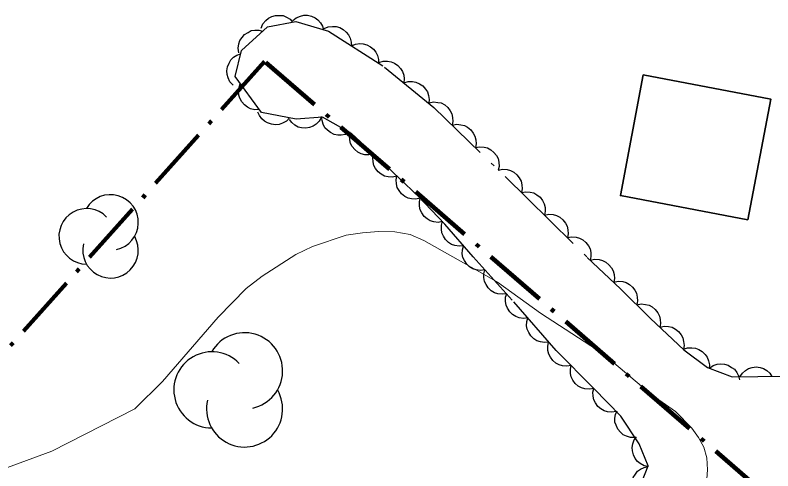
# Model space of a CAD drawing. Extents: x 355726 to 357533, y 5103782 to 5105258.
# Drawn here: x 356338.78 to 356374.11, y 5105021.85 to 5105043.07 of the extents above; entities that cross this region are included whole.
import ezdxf

# ---------------------------------------------------------------- set-up
doc = ezdxf.new("R2010")
doc.units = 0
doc.header["$LTSCALE"] = 0.6
doc.linetypes.add('DOT_DASHED', pattern=[7.7, 5, -1.2, 0.3, -1.2])
doc.linetypes.add('LONG_DASHED', pattern=[7.5, 6, -1.5])
for name, color, linetype, lineweight in [('2', 7, 'LONG_DASHED', 13), ('31', 7, 'Continuous', 35), ('41', 7, 'DOT_DASHED', 90), ('44', 7, 'Continuous', 25)]:
    doc.layers.add(name, color=color, linetype=linetype, lineweight=lineweight)

msp = doc.modelspace()

# ---------------------------------------------------------------- linework, layer by layer
at = {"layer": '2', "linetype": 'Continuous'}
msp.add_lwpolyline([(356336.64, 5105021.36), (356340.49, 5105022.76), (356344.37, 5105024.73), (356345.65, 5105026.01), (356348.25, 5105029.01), (356349.55, 5105030.34), (356350.3, 5105030.92), (356351.87, 5105031.93), (356352.65, 5105032.3), (356354.21, 5105032.82), (356354.98, 5105032.94), (356355.73, 5105032.99), (356356.48, 5105032.98), (356357.2, 5105032.86), (356357.84, 5105032.57), (356360.54, 5105031.05), (356361.27, 5105030.63), (356363.28, 5105029.2), (356366.2, 5105027.3), (356368.48, 5105025.38), (356369.57, 5105024.62), (356370.34, 5105023.84), (356370.65, 5105023.41), (356370.9, 5105022.96), (356371.03, 5105022.46), (356371.07, 5105021.9), (356371.02, 5105021.26)], dxfattribs=at)
at = {"layer": '31'}
msp.add_lwpolyline([(356372.94, 5105033.54), (356367, 5105034.67), (356368.07, 5105040.29), (356374.01, 5105039.16), (356372.94, 5105033.54)], close=True, dxfattribs=at)
at = {"layer": '41'}
msp.add_lwpolyline([(356373.72, 5105020.8), (356350.41, 5105040.92), (356316.76, 5105003.29)], dxfattribs=at)
at = {"layer": '44', "linetype": 'DOT_DASHED'}
msp.add_lwpolyline([(356367.85, 5105020.96), (356368.3, 5105022.09), (356367.88, 5105023.11), (356367.02, 5105024.39), (356365.77, 5105025.68), (356364.01, 5105027.46), (356361.96, 5105029.8), (356360.13, 5105031.82), (356358.82, 5105033.34), (356357.57, 5105034.64), (356355.5, 5105036.59), (356354.47, 5105037.56), (356353.12, 5105038.32), (356351.88, 5105038.23), (356350.27, 5105038.53), (356349.04, 5105040.21), (356349.33, 5105041.43), (356350.55, 5105042.53), (356351.87, 5105042.78), (356353.39, 5105042.32), (356356.01, 5105040.65), (356358.31, 5105038.77), (356362.66, 5105034.55), (356365.46, 5105031.79), (356367.01, 5105030.33), (356368.41, 5105028.95), (356369.96, 5105027.49), (356371.07, 5105026.66), (356372.21, 5105026.22), (356374.61, 5105026.26)], dxfattribs=at)
at = {"layer": '44'}
for points in [[(356350.25, 5105042.47), (356350.33, 5105042.67), (356350.47, 5105042.82), (356350.59, 5105042.93), (356350.75, 5105043.01), (356350.92, 5105043.06), (356351.12, 5105043.06), (356351.28, 5105043.05), (356351.44, 5105042.98), (356351.6, 5105042.88), (356351.72, 5105042.75)], [(356351.73, 5105042.82), (356351.89, 5105042.95), (356352.08, 5105043.03), (356352.24, 5105043.07), (356352.41, 5105043.07), (356352.6, 5105043.03), (356352.77, 5105042.94), (356352.9, 5105042.86), (356353.02, 5105042.72), (356353.11, 5105042.56), (356353.16, 5105042.39)], [(356353.19, 5105042.45), (356353.38, 5105042.53), (356353.58, 5105042.55), (356353.75, 5105042.55), (356353.92, 5105042.5), (356354.08, 5105042.41), (356354.22, 5105042.28), (356354.33, 5105042.16), (356354.4, 5105042), (356354.45, 5105041.82), (356354.46, 5105041.64)], [(356349.21, 5105041.32), (356349.18, 5105041.53), (356349.21, 5105041.73), (356349.26, 5105041.89), (356349.36, 5105042.03), (356349.48, 5105042.17), (356349.64, 5105042.27), (356349.79, 5105042.35), (356349.96, 5105042.37), (356350.15, 5105042.37), (356350.32, 5105042.33)], [(356354.46, 5105041.64), (356354.65, 5105041.72), (356354.85, 5105041.75), (356355.01, 5105041.74), (356355.18, 5105041.69), (356355.35, 5105041.6), (356355.49, 5105041.48), (356355.6, 5105041.35), (356355.67, 5105041.19), (356355.72, 5105041.01), (356355.72, 5105040.83)], [(356348.95, 5105039.81), (356348.8, 5105039.97), (356348.72, 5105040.15), (356348.67, 5105040.31), (356348.66, 5105040.48), (356348.69, 5105040.67), (356348.76, 5105040.84), (356348.84, 5105040.99), (356348.97, 5105041.11), (356349.12, 5105041.21), (356349.29, 5105041.27)], [(356355.74, 5105040.87), (356355.94, 5105040.93), (356356.15, 5105040.93), (356356.31, 5105040.9), (356356.47, 5105040.83), (356356.62, 5105040.73), (356356.75, 5105040.58), (356356.84, 5105040.45), (356356.9, 5105040.28), (356356.92, 5105040.1), (356356.91, 5105039.92)], [(356356.91, 5105039.92), (356357.11, 5105039.98), (356357.31, 5105039.98), (356357.47, 5105039.95), (356357.63, 5105039.88), (356357.79, 5105039.78), (356357.91, 5105039.63), (356358.01, 5105039.5), (356358.06, 5105039.33), (356358.08, 5105039.15), (356358.07, 5105038.97)], [(356350.17, 5105038.67), (356349.96, 5105038.66), (356349.76, 5105038.71), (356349.61, 5105038.78), (356349.47, 5105038.89), (356349.35, 5105039.03), (356349.26, 5105039.2), (356349.21, 5105039.35), (356349.2, 5105039.53), (356349.22, 5105039.71), (356349.28, 5105039.88)], [(356358.09, 5105038.99), (356358.29, 5105039.03), (356358.49, 5105039.01), (356358.65, 5105038.98), (356358.81, 5105038.89), (356358.95, 5105038.77), (356359.06, 5105038.62), (356359.15, 5105038.48), (356359.18, 5105038.31), (356359.19, 5105038.12), (356359.16, 5105037.94)], [(356351.57, 5105038.29), (356351.43, 5105038.14), (356351.25, 5105038.04), (356351.09, 5105037.98), (356350.92, 5105037.97), (356350.73, 5105037.99), (356350.55, 5105038.05), (356350.41, 5105038.13), (356350.28, 5105038.25), (356350.17, 5105038.4), (356350.1, 5105038.56)], [(356353.06, 5105038.32), (356352.96, 5105038.13), (356352.81, 5105038), (356352.68, 5105037.9), (356352.51, 5105037.84), (356352.33, 5105037.81), (356352.14, 5105037.83), (356351.98, 5105037.86), (356351.82, 5105037.95), (356351.68, 5105038.07), (356351.57, 5105038.21)], [(356354.38, 5105037.61), (356354.19, 5105037.52), (356353.99, 5105037.48), (356353.83, 5105037.48), (356353.66, 5105037.52), (356353.49, 5105037.6), (356353.34, 5105037.72), (356353.22, 5105037.83), (356353.14, 5105037.99), (356353.09, 5105038.17), (356353.07, 5105038.35)], [(356359.16, 5105037.94), (356359.37, 5105037.99), (356359.57, 5105037.97), (356359.73, 5105037.93), (356359.88, 5105037.85), (356360.03, 5105037.73), (356360.14, 5105037.57), (356360.22, 5105037.43), (356360.26, 5105037.26), (356360.27, 5105037.08), (356360.24, 5105036.9)], [(356355.49, 5105036.6), (356355.28, 5105036.56), (356355.08, 5105036.57), (356354.92, 5105036.61), (356354.76, 5105036.69), (356354.62, 5105036.81), (356354.5, 5105036.96), (356354.42, 5105037.1), (356354.38, 5105037.27), (356354.37, 5105037.45), (356354.39, 5105037.63)], [(356360.24, 5105036.9), (356360.44, 5105036.94), (356360.65, 5105036.92), (356360.81, 5105036.89), (356360.96, 5105036.8), (356361.1, 5105036.68), (356361.22, 5105036.53), (356361.3, 5105036.39), (356361.34, 5105036.22), (356361.35, 5105036.03), (356361.31, 5105035.85)], [(356356.58, 5105035.57), (356356.37, 5105035.53), (356356.17, 5105035.54), (356356.01, 5105035.58), (356355.85, 5105035.66), (356355.71, 5105035.78), (356355.59, 5105035.93), (356355.51, 5105036.07), (356355.47, 5105036.24), (356355.46, 5105036.43), (356355.49, 5105036.6)], [(356361.31, 5105035.85), (356361.52, 5105035.9), (356361.72, 5105035.88), (356361.88, 5105035.84), (356362.04, 5105035.76), (356362.18, 5105035.64), (356362.29, 5105035.49), (356362.37, 5105035.34), (356362.41, 5105035.17), (356362.42, 5105034.99), (356362.39, 5105034.81)], [(356357.67, 5105034.55), (356357.47, 5105034.5), (356357.26, 5105034.52), (356357.1, 5105034.55), (356356.95, 5105034.63), (356356.8, 5105034.75), (356356.69, 5105034.9), (356356.6, 5105035.04), (356356.56, 5105035.21), (356356.55, 5105035.4), (356356.58, 5105035.57)], [(356362.39, 5105034.81), (356362.6, 5105034.85), (356362.8, 5105034.83), (356362.96, 5105034.8), (356363.11, 5105034.71), (356363.26, 5105034.59), (356363.37, 5105034.44), (356363.45, 5105034.29), (356363.49, 5105034.12), (356363.49, 5105033.94), (356363.46, 5105033.76)], [(356358.7, 5105033.46), (356358.5, 5105033.42), (356358.3, 5105033.45), (356358.14, 5105033.49), (356357.99, 5105033.58), (356357.85, 5105033.7), (356357.74, 5105033.86), (356357.66, 5105034.01), (356357.63, 5105034.18), (356357.63, 5105034.37), (356357.66, 5105034.54)], [(356363.46, 5105033.76), (356363.67, 5105033.8), (356363.87, 5105033.78), (356364.03, 5105033.74), (356364.18, 5105033.66), (356364.32, 5105033.54), (356364.44, 5105033.38), (356364.52, 5105033.24), (356364.55, 5105033.07), (356364.56, 5105032.88), (356364.53, 5105032.71)], [(356359.69, 5105032.33), (356359.48, 5105032.31), (356359.28, 5105032.34), (356359.13, 5105032.39), (356358.98, 5105032.49), (356358.85, 5105032.62), (356358.75, 5105032.78), (356358.68, 5105032.93), (356358.66, 5105033.11), (356358.66, 5105033.29), (356358.71, 5105033.47)], [(356364.53, 5105032.71), (356364.73, 5105032.75), (356364.94, 5105032.73), (356365.1, 5105032.69), (356365.25, 5105032.6), (356365.39, 5105032.49), (356365.51, 5105032.33), (356365.59, 5105032.19), (356365.62, 5105032.02), (356365.63, 5105031.83), (356365.6, 5105031.65)], [(356360.68, 5105031.21), (356360.48, 5105031.18), (356360.28, 5105031.21), (356360.12, 5105031.26), (356359.97, 5105031.35), (356359.84, 5105031.48), (356359.73, 5105031.64), (356359.66, 5105031.78), (356359.63, 5105031.96), (356359.64, 5105032.14), (356359.68, 5105032.32)], [(356365.6, 5105031.66), (356365.81, 5105031.7), (356366.01, 5105031.69), (356366.17, 5105031.65), (356366.32, 5105031.57), (356366.47, 5105031.45), (356366.58, 5105031.3), (356366.67, 5105031.16), (356366.71, 5105030.99), (356366.72, 5105030.81), (356366.69, 5105030.63)], [(356361.69, 5105030.1), (356361.49, 5105030.07), (356361.28, 5105030.1), (356361.13, 5105030.14), (356360.98, 5105030.24), (356360.84, 5105030.37), (356360.74, 5105030.53), (356360.67, 5105030.67), (356360.64, 5105030.85), (356360.64, 5105031.03), (356360.68, 5105031.21)], [(356366.7, 5105030.64), (356366.9, 5105030.68), (356367.11, 5105030.66), (356367.27, 5105030.62), (356367.42, 5105030.53), (356367.56, 5105030.41), (356367.68, 5105030.26), (356367.76, 5105030.12), (356367.79, 5105029.94), (356367.8, 5105029.76), (356367.77, 5105029.58)], [(356362.69, 5105028.97), (356362.48, 5105028.95), (356362.28, 5105028.98), (356362.12, 5105029.03), (356361.97, 5105029.13), (356361.84, 5105029.26), (356361.74, 5105029.42), (356361.67, 5105029.57), (356361.65, 5105029.74), (356361.65, 5105029.93), (356361.7, 5105030.1)], [(356367.77, 5105029.58), (356367.97, 5105029.62), (356368.18, 5105029.6), (356368.34, 5105029.57), (356368.49, 5105029.48), (356368.63, 5105029.36), (356368.74, 5105029.21), (356368.82, 5105029.06), (356368.86, 5105028.89), (356368.87, 5105028.71), (356368.84, 5105028.53)], [(356363.67, 5105027.84), (356363.47, 5105027.82), (356363.27, 5105027.85), (356363.11, 5105027.9), (356362.96, 5105028), (356362.83, 5105028.13), (356362.73, 5105028.29), (356362.66, 5105028.44), (356362.63, 5105028.61), (356362.64, 5105028.8), (356362.69, 5105028.97)], [(356368.85, 5105028.54), (356369.05, 5105028.58), (356369.25, 5105028.57), (356369.41, 5105028.54), (356369.57, 5105028.45), (356369.71, 5105028.34), (356369.83, 5105028.18), (356369.91, 5105028.04), (356369.95, 5105027.87), (356369.97, 5105027.69), (356369.94, 5105027.51)], [(356364.71, 5105026.76), (356364.5, 5105026.72), (356364.3, 5105026.74), (356364.14, 5105026.78), (356363.99, 5105026.87), (356363.85, 5105026.99), (356363.74, 5105027.15), (356363.66, 5105027.29), (356363.62, 5105027.46), (356363.62, 5105027.65), (356363.65, 5105027.82)], [(356369.94, 5105027.51), (356370.13, 5105027.58), (356370.34, 5105027.58), (356370.5, 5105027.57), (356370.66, 5105027.5), (356370.82, 5105027.41), (356370.95, 5105027.27), (356371.05, 5105027.14), (356371.11, 5105026.97), (356371.15, 5105026.79), (356371.14, 5105026.61)], [(356365.76, 5105025.69), (356365.56, 5105025.65), (356365.35, 5105025.67), (356365.19, 5105025.71), (356365.04, 5105025.8), (356364.9, 5105025.92), (356364.79, 5105026.08), (356364.71, 5105026.22), (356364.68, 5105026.39), (356364.67, 5105026.58), (356364.71, 5105026.76)], [(356371.15, 5105026.63), (356371.32, 5105026.75), (356371.51, 5105026.81), (356371.68, 5105026.84), (356371.85, 5105026.82), (356372.03, 5105026.77), (356372.19, 5105026.67), (356372.32, 5105026.58), (356372.43, 5105026.43), (356372.51, 5105026.27), (356372.55, 5105026.09)], [(356372.57, 5105026.23), (356372.69, 5105026.4), (356372.84, 5105026.53), (356372.98, 5105026.62), (356373.15, 5105026.67), (356373.33, 5105026.69), (356373.52, 5105026.66), (356373.68, 5105026.62), (356373.83, 5105026.52), (356373.97, 5105026.4), (356374.07, 5105026.25)], [(356366.8, 5105024.61), (356366.6, 5105024.58), (356366.4, 5105024.6), (356366.24, 5105024.64), (356366.09, 5105024.73), (356365.95, 5105024.85), (356365.84, 5105025.01), (356365.76, 5105025.15), (356365.73, 5105025.33), (356365.72, 5105025.51), (356365.76, 5105025.69)], [(356367.68, 5105023.4), (356367.48, 5105023.4), (356367.28, 5105023.46), (356367.13, 5105023.53), (356367, 5105023.65), (356366.88, 5105023.79), (356366.8, 5105023.97), (356366.75, 5105024.12), (356366.75, 5105024.3), (356366.78, 5105024.48), (356366.85, 5105024.65)], [(356368.32, 5105022.05), (356368.11, 5105022.09), (356367.93, 5105022.19), (356367.8, 5105022.29), (356367.69, 5105022.43), (356367.61, 5105022.59), (356367.57, 5105022.78), (356367.55, 5105022.94), (356367.58, 5105023.11), (356367.65, 5105023.29), (356367.75, 5105023.44)], [(356367.73, 5105020.65), (356367.61, 5105020.83), (356367.55, 5105021.02), (356367.52, 5105021.18), (356367.54, 5105021.36), (356367.6, 5105021.54), (356367.7, 5105021.7), (356367.8, 5105021.83), (356367.94, 5105021.93), (356368.11, 5105022.01), (356368.28, 5105022.05)]]:
    msp.add_lwpolyline(points, dxfattribs=at)
for centre, radius, start, end in [((356343.231, 5105033.417), 1.294, 282.2692, 149.7263), ((356342.117, 5105032.769), 1.294, 44.1154, 269.804), ((356343.231, 5105032.122), 1.294, 166.9369, 29.6212), ((356349.481, 5105026.507), 1.774, 282.2692, 149.7263), ((356347.955, 5105025.62), 1.774, 44.1154, 269.804), ((356349.481, 5105024.733), 1.774, 166.9369, 29.6212)]:
    msp.add_arc(centre, radius, start, end, dxfattribs=at)

doc.saveas('drawing.dxf')
